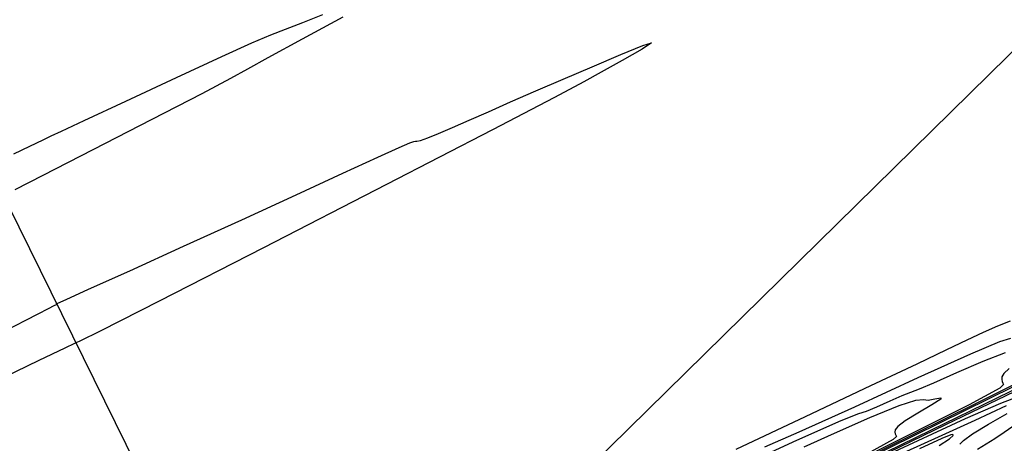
# Model space of a CAD drawing. Extents: x 3249832 to 3255657, y 13789405 to 13793316.
# Tile 591 of 656: x 3254996 to 3255080, y 13790678 to 13790713. Entities that reach past the tile are written whole.
import ezdxf

# ---------------------------------------------------------------- set-up
doc = ezdxf.new("R2010")
doc.units = 0
doc.header["$LTSCALE"] = 100
doc.header["$MEASUREMENT"] = 0
doc.linetypes.add('DASHED', pattern=[0.75, 0.5, -0.25])
for name, color, linetype in [('GRATIO_CON', 10, 'CONTINUOUS'), ('GRATIO_ICON', 7, 'CONTINUOUS'), ('PLAN', 7, 'CONTINUOUS'), ('TARGETS_EAST', 7, 'CONTINUOUS')]:
    doc.layers.add(name, color=color, linetype=linetype)
doc.styles.add('Gratio_032316_contours$0$symbol', font='symbol.shx')
doc.linetypes.add('Gratio_032316_contours$0$DEPRESSION', pattern='A,0.3,["%",Gratio_032316_contours$0$symbol,S=0.05,R=180,X=0,Y=0],0.0001', length=0.3001)

# ---------------------------------------------------------------- blocks, each defined once
blk = doc.blocks.new('Gratio_032316_contours')
at = {"layer": 'GRATIO_CON', "color": 1, "linetype": 'Continuous', "flags": 128}
for points in [[(3254996.073, 13790699.078), (3254998.433, 13790700.312), (3255002.67, 13790702.488), (3255007.657, 13790705.041), (3255011.891, 13790707.221), (3255014.331, 13790708.507), (3255015.778, 13790709.309), (3255017.497, 13790710.268), (3255020.378, 13790711.834), (3255023.82, 13790713.701)], [(3255022.09, 13790713.879), (3255020.386, 13790713.205), (3255018.93, 13790712.643), (3255017.671, 13790712.147), (3255016.088, 13790711.471), (3255013.541, 13790710.319), (3255013.541, 13790710.319), (3255009.692, 13790708.538), (3255005.416, 13790706.546), (3255001.892, 13790704.901), (3254999.956, 13790704.001), (3254999.086, 13790703.598), (3254998.415, 13790703.281), (3254997.294, 13790702.743), (3254995.935, 13790702.092)], [(3255084.685, 13790684.141), (3255073.581, 13790678.712), (3255058.299, 13790671.233), (3255042.002, 13790663.256), (3255028.692, 13790656.739), (3255021.317, 13790653.122), (3255018.602, 13790651.785), (3255018.216, 13790651.588), (3255017.769, 13790651.361), (3255014.633, 13790649.797), (3255006.12, 13790645.552), (3254990.887, 13790637.956), (3254972.969, 13790629.014), (3254957.745, 13790621.4), (3254949.2, 13790617.097)], [(3255082.848, 13790683.029), (3255074.791, 13790679.174), (3255064.169, 13790674.006), (3255052.451, 13790668.274), (3255041.049, 13790662.693), (3255031.143, 13790657.843), (3255023.854, 13790654.274), (3255019.909, 13790652.34), (3255018.457, 13790651.624), (3255018.25, 13790651.52), (3255017.885, 13790651.336), (3255015.328, 13790650.061), (3255008.388, 13790646.602), (3254995.971, 13790640.41), (3254981.365, 13790633.121), (3254968.955, 13790626.914), (3254961.941, 13790623.382), (3254958.778, 13790621.76), (3254956.737, 13790620.697), (3254953.718, 13790619.15)], [(3255077.5, 13790677.12), (3255078.976, 13790678.009), (3255079.753, 13790678.56), (3255080.485, 13790679.068)], [(3255080.998, 13790681.579), (3255079.44, 13790680.978), (3255076.46, 13790679.69), (3255069.675, 13790676.508), (3255057.765, 13790670.753), (3255043.653, 13790663.87), (3255031.322, 13790657.836), (3255023.8, 13790654.152), (3255020.284, 13790652.431), (3255019.016, 13790651.81), (3255018.501, 13790651.557), (3255018.312, 13790651.464), (3255018.284, 13790651.451), (3255018.001, 13790651.31), (3255016.023, 13790650.325), (3255010.656, 13790647.651), (3255001.054, 13790642.863), (3254989.76, 13790637.227)], [(3255076.01, 13790677.535), (3255076.309, 13790677.853), (3255077.094, 13790678.41), (3255078.444, 13790679.225), (3255080.003, 13790680.13)], [(3255079.941, 13790680.778), (3255077.295, 13790679.548), (3255074.185, 13790678.115), (3255071.509, 13790676.924), (3255069.629, 13790676.149), (3255066.775, 13790674.9), (3255060.647, 13790672.017), (3255049.949, 13790666.842), (3255037.411, 13790660.726), (3255026.768, 13790655.519), (3255026.768, 13790655.519), (3255020.621, 13790652.509), (3255017.032, 13790650.742), (3255012.925, 13790648.699), (3255006.138, 13790645.317), (3254998.156, 13790641.333), (3254991.374, 13790637.942)]]:
    blk.add_lwpolyline(points, dxfattribs=at)
at = {"layer": 'GRATIO_CON', "color": 5, "linetype": 'Gratio_032316_contours$0$DEPRESSION', "flags": 128}
blk.add_lwpolyline([(3254956.671, 13790666.494), (3254959.145, 13790667.88), (3254961.919, 13790669.399), (3254964.307, 13790670.698), (3254965.819, 13790671.526), (3254966.745, 13790672.047), (3254967.567, 13790672.524), (3254968.788, 13790673.225), (3254970.981, 13790674.436), (3254974.737, 13790676.442), (3254980.282, 13790679.349), (3254986.377, 13790682.52), (3254991.42, 13790685.137), (3254994.247, 13790686.606), (3254995.459, 13790687.239), (3254996.097, 13790687.574), (3254996.977, 13790688.032), (3254998.013, 13790688.569), (3254998.895, 13790689.023), (3254999.388, 13790689.275), (3254999.57, 13790689.369), (3254999.594, 13790689.388), (3254999.588, 13790689.402), (3254999.581, 13790689.419), (3254999.577, 13790689.43), (3254999.677, 13790689.477), (3255000.381, 13790689.788), (3255002.286, 13790690.641), (3255005.771, 13790692.213), (3255010.332, 13790694.281), (3255015.245, 13790696.521), (3255019.857, 13790698.64), (3255023.797, 13790700.46), (3255026.765, 13790701.829), (3255028.572, 13790702.65), (3255029.468, 13790703.039), (3255029.818, 13790703.162), (3255029.951, 13790703.172), (3255030.077, 13790703.172), (3255030.374, 13790703.245), (3255030.982, 13790703.464), (3255031.897, 13790703.829), (3255033.074, 13790704.328), (3255034.48, 13790704.948), (3255036.119, 13790705.678), (3255038.003, 13790706.511), (3255040.132, 13790707.436), (3255042.452, 13790708.433), (3255044.898, 13790709.482), (3255047.314, 13790710.514), (3255049.187, 13790711.284), (3255049.918, 13790711.496), (3255049.142, 13790710.976), (3255047.45, 13790710.017), (3255045.669, 13790709.032), (3255044.198, 13790708.213), (3255041.714, 13790706.882), (3255036.465, 13790704.143), (3255027.5, 13790699.511), (3255017.076, 13790694.147), (3255008.25, 13790689.625), (3255003.313, 13790687.119), (3255001.483, 13790686.217), (3255001.211, 13790686.108), (3255001.09, 13790686.063), (3255000.277, 13790685.673), (3254998.071, 13790684.611), (3254994.042, 13790682.681), (3254988.838, 13790680.204), (3254983.375, 13790677.632), (3254978.461, 13790675.359), (3254974.458, 13790673.548), (3254971.621, 13790672.307), (3254970.069, 13790671.677), (3254969.395, 13790671.456), (3254969.06, 13790671.375), (3254968.551, 13790671.187), (3254967.457, 13790670.711), (3254965.397, 13790669.786), (3254962.224, 13790668.36), (3254958.741, 13790666.814), (3254955.991, 13790665.642), (3254954.795, 13790665.23), (3254955.11, 13790665.556), (3254956.671, 13790666.494)], close=True, dxfattribs=at)
at = {"layer": 'GRATIO_CON', "color": 5, "linetype": 'Continuous', "flags": 128}
for points in [[(3255084.767, 13790684.486), (3255068.008, 13790676.213), (3255048.262, 13790666.522), (3255031.47, 13790658.293), (3255022.089, 13790653.689), (3255018.637, 13790651.983), (3255018.148, 13790651.729), (3255017.752, 13790651.522), (3255014.963, 13790650.127), (3255007.387, 13790646.348), (3254993.824, 13790639.586), (3254977.83, 13790631.62), (3254964.15, 13790624.82), (3254956.35, 13790620.974), (3254953.285, 13790619.522)], [(3255057.083, 13790677.116), (3255062.961, 13790679.882), (3255068.483, 13790682.49), (3255072.394, 13790684.342), (3255074.912, 13790685.539), (3255076.621, 13790686.354), (3255078.013, 13790687.012), (3255079.222, 13790687.55), (3255080.289, 13790687.959)], [(3255085.443, 13790685.022), (3255077.18, 13790680.862), (3255062.319, 13790673.526), (3255044.81, 13790664.932), (3255029.921, 13790657.633), (3255021.604, 13790653.545), (3255018.545, 13790652.027), (3255018.114, 13790651.797), (3255017.927, 13790651.692), (3255016.591, 13790651.021), (3255012.961, 13790649.209), (3255006.463, 13790645.969), (3254998.799, 13790642.151), (3254992.244, 13790638.893), (3254988.506, 13790637.05), (3254987.038, 13790636.354), (3254986.724, 13790636.257), (3254986.397, 13790636.181), (3254984.67, 13790635.434), (3254980.102, 13790633.296), (3254971.934, 13790629.382), (3254962.143, 13790624.659), (3254953.388, 13790620.426)], [(3255059.503, 13790677.308), (3255062.417, 13790678.563), (3255067.125, 13790680.704), (3255072.489, 13790683.17), (3255076.955, 13790685.192), (3255079.39, 13790686.213), (3255080.324, 13790686.509)], [(3255080.199, 13790683.937), (3255079.732, 13790683.525), (3255079.564, 13790683.229), (3255079.558, 13790683.014), (3255079.595, 13790682.845), (3255079.649, 13790682.705), (3255079.716, 13790682.582), (3255079.407, 13790682.278), (3255076.801, 13790680.867), (3255069.594, 13790677.239), (3255056.631, 13790670.84), (3255041.358, 13790663.342), (3255028.372, 13790656.972), (3255021.119, 13790653.402), (3255018.454, 13790652.072), (3255018.08, 13790651.867), (3255018.084, 13790651.855), (3255018.086, 13790651.849), (3255018.087, 13790651.847), (3255017.725, 13790651.671), (3255015.189, 13790650.443), (3255008.306, 13790647.111), (3254995.937, 13790641.123)], [(3255055.43, 13790674.751), (3255062.208, 13790677.871), (3255065.961, 13790679.534), (3255067.459, 13790680.123), (3255068.1, 13790680.328), (3255068.999, 13790680.695), (3255070.119, 13790681.192), (3255071.136, 13790681.641), (3255071.856, 13790681.934), (3255072.598, 13790682.225), (3255073.811, 13790682.737), (3255075.762, 13790683.599), (3255077.992, 13790684.565), (3255079.863, 13790685.295)], [(3255062.847, 13790677.318), (3255065.415, 13790678.469), (3255068.385, 13790679.782), (3255070.889, 13790680.818), (3255070.889, 13790680.818), (3255072.297, 13790681.266), (3255072.926, 13790681.312), (3255073.332, 13790681.268), (3255073.908, 13790681.358), (3255074.402, 13790681.453), (3255074.399, 13790681.333), (3255073.637, 13790680.854), (3255072.463, 13790680.169), (3255071.374, 13790679.502), (3255070.754, 13790679.031), (3255070.53, 13790678.735), (3255070.513, 13790678.545), (3255070.545, 13790678.4), (3255070.591, 13790678.281), (3255070.648, 13790678.176), (3255070.384, 13790677.917), (3255068.16, 13790676.712)]]:
    blk.add_lwpolyline(points, dxfattribs=at)
at = {"layer": 'GRATIO_ICON', "color": 7, "linetype": 'Continuous', "flags": 128}
blk.add_lwpolyline([(3255074.256, 13790677.413), (3255075.151, 13790677.993), (3255075.442, 13790678.26), (3255075.424, 13790678.348), (3255075.248, 13790678.33), (3255074.493, 13790678.013), (3255072.592, 13790677.142)], dxfattribs=at)

msp = doc.modelspace()

# ---------------------------------------------------------------- linework, layer by layer
at = {"layer": 'PLAN', "color": 8, "linetype": 'DASHED'}
msp.add_line((3253727.59, 13793271.41), (3255567.17, 13789537.28), dxfattribs=at)
at = {"layer": 'TARGETS_EAST', "color": 1}
msp.add_line((3255034.596, 13790665.689), (3255161.189, 13790790.132), dxfattribs=at)

# ---------------------------------------------------------------- block references
at = {"layer": 'TARGETS_EAST'}
msp.add_blockref('Gratio_032316_contours', (0, 0), dxfattribs=at)

doc.saveas('drawing.dxf')
